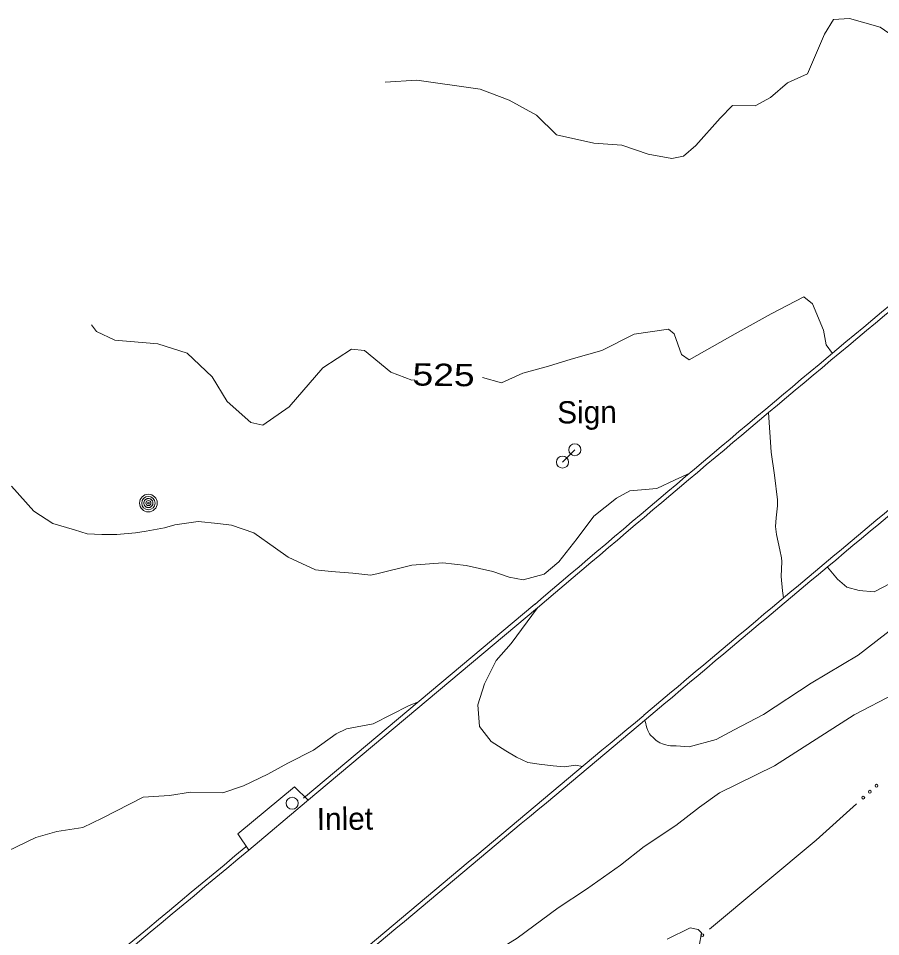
# Model space of a CAD drawing. Extents: x 2361284 to 2366480, y 6976556 to 6985346.
# Drawn here: x 2363734.5 to 2363920.4, y 6978961.5 to 6979159.6 of the extents above; entities that cross this region are included whole.
import ezdxf
from ezdxf.enums import TextEntityAlignment as Align

# ---------------------------------------------------------------- set-up
doc = ezdxf.new("R2010")
doc.units = 0
doc.header["$LTSCALE"] = 1.9
for name, color, linetype, lineweight in [('11', 7, 'Continuous', 13), ('12', 7, 'Continuous', 13), ('13', 7, 'Continuous', 13), ('21', 7, 'Continuous', 13), ('3', 7, 'Continuous', 13), ('4', 7, 'Continuous', 13), ('8', 7, 'Continuous', 13)]:
    doc.layers.add(name, color=color, linetype=linetype, lineweight=lineweight)

msp = doc.modelspace()

# ---------------------------------------------------------------- linework, layer by layer
at = {"layer": '11'}
msp.add_line((2363854.515, 6979066.514), (2363851.86, 6979063.838), dxfattribs=at)
for centre in [(2363854.516, 6979066.515), (2363851.861, 6979063.839), (2363793.558, 6978990.242)]:
    msp.add_circle(centre, 1.3, dxfattribs=at)
at = {"layer": '12'}
for points in [[(2363910.031, 6979087.302), (2363908.673, 6979089.15), (2363908.143, 6979092.315), (2363905.729, 6979098.013), (2363903.884, 6979099.526), (2363896.849, 6979095.838), (2363889.07, 6979091.503), (2363879.153, 6979085.929), (2363877.502, 6979087.039), (2363875.96, 6979091.484), (2363874.719, 6979092.507), (2363867.28, 6979091.436), (2363860.353, 6979087.93), (2363853.719, 6979086.047), (2363848.833, 6979084.53), (2363843.289, 6979083.028), (2363838.668, 6979080.954), (2363834.616, 6979082.125)], [(2363820.01, 6979081.616), (2363819.371, 6979081.51), (2363814.812, 6979083.257), (2363809.152, 6979087.888), (2363806.347, 6979088.217), (2363800.215, 6979084.158), (2363792.894, 6979075.779), (2363787.212, 6979071.805), (2363784.661, 6979072.376), (2363779.563, 6979076.922), (2363776.292, 6979082.251), (2363770.923, 6979087.36), (2363764.598, 6979089.329), (2363755.336, 6979090.109), (2363751.378, 6979092.034), (2363750.285, 6979093.415)], [(2364006.917, 6979087.254), (2364002.301, 6979083.59), (2363993.342, 6979077.165), (2363984.879, 6979072.224), (2363973.527, 6979067.035), (2363963.212, 6979061.187), (2363951.901, 6979055.039), (2363945.722, 6979051.721), (2363936.312, 6979046.26), (2363929.231, 6979041.173), (2363919.061, 6979035.826), (2363915.808, 6979036.115), (2363913.121, 6979036.86), (2363911.124, 6979038.591), (2363908.959, 6979041.21)]]:
    msp.add_lwpolyline(points, dxfattribs=at)
at = {"layer": '13'}
for points in [[(2363925.044, 6979154.439), (2363920.342, 6979157.685), (2363913.744, 6979159.563), (2363910.306, 6979159.319), (2363908.306, 6979156.17), (2363904.667, 6979147.625), (2363900.375, 6979145.684), (2363896.675, 6979142.519), (2363893.423, 6979140.668), (2363888.482, 6979140.761), (2363885.808, 6979138.015), (2363880.633, 6979132.166), (2363877.904, 6979129.87), (2363875.445, 6979129.341), (2363870.34, 6979130.288), (2363864.632, 6979132.194), (2363858.598, 6979132.636), (2363850.569, 6979134.46), (2363846.259, 6979138.679), (2363840.388, 6979141.934), (2363834.115, 6979144.294), (2363820.415, 6979146.231), (2363813.59, 6979145.829)], [(2363899.512, 6979034.55), (2363899.251, 6979036.088), (2363898.978, 6979039.175), (2363899.108, 6979042.367), (2363899.037, 6979043.212), (2363898.74, 6979044.892), (2363897.983, 6979048.238), (2363897.786, 6979049.925), (2363897.889, 6979051.842), (2363898.186, 6979054.401), (2363898.181, 6979055.678), (2363897.59, 6979061.023), (2363896.823, 6979065.996), (2363896.292, 6979074.532)], [(2363879.275, 6979061.469), (2363876.108, 6979060.009), (2363872.197, 6979058.131), (2363866.371, 6979057.676), (2363863.506, 6979056.049), (2363858.613, 6979052.142), (2363855.007, 6979047.347), (2363851.065, 6979042.34), (2363847.93, 6979039.66), (2363843.382, 6979038.477), (2363840.357, 6979039.028), (2363836.805, 6979040.274), (2363831.051, 6979041.539), (2363826.066, 6979042.082), (2363819.36, 6979041.588), (2363812.077, 6979039.829)], [(2363812.077, 6979039.829), (2363810.55, 6979039.464), (2363806.626, 6979039.847), (2363801.993, 6979040.223), (2363798.609, 6979040.621), (2363792.733, 6979043.325), (2363789.954, 6979045.249), (2363785.293, 6979048.545), (2363780.457, 6979050.23), (2363777.563, 6979050.601), (2363773.269, 6979050.99), (2363768.244, 6979050.333), (2363766.04, 6979049.663), (2363762.118, 6979048.905), (2363759.791, 6979048.562), (2363755.764, 6979048.224), (2363752.565, 6979048.203), (2363749.373, 6979048.383), (2363746.674, 6979049.259), (2363741.951, 6979050.563), (2363737.895, 6979053.234), (2363733.074, 6979058.649)], [(2363935.276, 6978967.986), (2363937.324, 6978972.466), (2363940.083, 6978979.962), (2363948.797, 6978994.427), (2363955.37, 6979008.86), (2363961.67, 6979022.47), (2363962.955, 6979028.183), (2363962.514, 6979031.17), (2363961.404, 6979032.578), (2363958.429, 6979033.04), (2363950.784, 6979031.527), (2363940.398, 6979025.697), (2363923.55, 6979013.948), (2363914.703, 6979009.303), (2363897.537, 6978998.299), (2363885.671, 6978992.497)], [(2363856.165, 6978998.145), (2363854.622, 6978998.481), (2363852.295, 6978998.128), (2363849.873, 6978998.325), (2363846.82, 6978998.686), (2363844.357, 6978999.053), (2363841.956, 6979000.2), (2363839.613, 6979001.528), (2363836.503, 6979003.589), (2363833.922, 6979006.805), (2363833.578, 6979011.452), (2363835.045, 6979016.016), (2363837.578, 6979021.021), (2363840.773, 6979024.69), (2363846.489, 6979032.426)], [(2363926.054, 6979030.322), (2363915.62, 6979022.223), (2363905.467, 6979016.176), (2363895.201, 6979009.368), (2363888.852, 6979006.097), (2363884.991, 6979004.03), (2363879.127, 6979002.394), (2363876.333, 6979002.627)], [(2363820.93, 6979012.222), (2363818.649, 6979011.28), (2363815.017, 6979009.426), (2363811.025, 6979007.387), (2363805.295, 6979006.323), (2363803.045, 6979005.232), (2363798.189, 6979001.674), (2363792.635, 6978998.861), (2363788.317, 6978996.53), (2363783.061, 6978994.031), (2363778.605, 6978992.499), (2363771.684, 6978992.613), (2363767.089, 6978991.939), (2363761.423, 6978991.585), (2363752.616, 6978987.031), (2363748.405, 6978985.031), (2363742.842, 6978984.178), (2363738.294, 6978982.825), (2363732.223, 6978979.936)], [(2363876.333, 6979002.627), (2363876.147, 6979002.615), (2363875.774, 6979002.611), (2363875.4, 6979002.629), (2363875.15, 6979002.652), (2363874.653, 6979002.721), (2363874.097, 6979002.832), (2363873.825, 6979002.903), (2363873.422, 6979003.033), (2363873.025, 6979003.197), (2363872.828, 6979003.294), (2363872.636, 6979003.4), (2363872.275, 6979003.631), (2363871.94, 6979003.888), (2363871.725, 6979004.072), (2363871.307, 6979004.469), (2363870.985, 6979004.798), (2363870.834, 6979004.967), (2363870.627, 6979005.231), (2363870.45, 6979005.518), (2363870.375, 6979005.672), (2363870.261, 6979005.944), (2363870.058, 6979006.49), (2363869.885, 6979007.042), (2363869.785, 6979007.414), (2363869.611, 6979008.165)], [(2363885.671, 6978992.497), (2363881.4, 6978989.406), (2363876.317, 6978985.457), (2363869.48, 6978980.951), (2363864.349, 6978976.872), (2363857.057, 6978971.743), (2363850.935, 6978967.684), (2363842.067, 6978961.141), (2363834.501, 6978956.457), (2363825.192, 6978951.049), (2363818.324, 6978946.693), (2363811.338, 6978941.876), (2363803.96, 6978936.386), (2363795.756, 6978930.458), (2363787.675, 6978924.201), (2363775.872, 6978913.937), (2363766.573, 6978904.229), (2363759.651, 6978895.093), (2363749.687, 6978882.797), (2363741.135, 6978873.396), (2363728.274, 6978859.912)], [(2363881.325, 6978959.433), (2363881.808, 6978962.268), (2363881.091, 6978963.032), (2363879.378, 6978963.395), (2363874.421, 6978960.938)]]:
    msp.add_lwpolyline(points, dxfattribs=at)
at = {"layer": '21'}
for p, q in [((2363915.205, 6978990.107), (2363906.559, 6978982.284)), ((2363906.559, 6978982.284), (2363883.531, 6978963.055))]:
    msp.add_line(p, q, dxfattribs=at)
for centre in [(2363919.55, 6978994.028), (2363916.701, 6978991.453), (2363918.126, 6978992.74), (2363881.998, 6978961.772)]:
    msp.add_circle(centre, 0.3, dxfattribs=at)
at = {"layer": '3'}
for p, q in [((2363796.047, 6978991.334), (2363845.873, 6979033.16)), ((2363796.664, 6978990.6), (2363846.489, 6979032.426)), ((2363784.203, 6978980.11), (2363796.664, 6978990.6))]:
    msp.add_line(p, q, dxfattribs=at)
for centre, radius, start, end in [((2370521.864, 6971187.591), 10301.545, 129.50266, 130.39533), ((2370521.864, 6971187.591), 10300.585, 129.50266, 130.39533), ((2373793.157, 6967230.798), 15401.713, 129.53935, 130.11551), ((2373793.157, 6967230.798), 15400.753, 129.53935, 130.11551), ((2311032.305, 7042034.271), 82243.01, 309.87005, 309.97478), ((2311032.306, 7042034.271), 82243.969, 309.87005, 309.97478), ((2391584.712, 6945589.747), 43449.604, 129.78045, 130.03943), ((2391584.712, 6945589.747), 43448.644, 129.78045, 130.03943)]:
    msp.add_arc(centre, radius, start, end, dxfattribs=at)
at = {"layer": '4'}
for radius in [1.9, 1.442, 0.539, 0.192]:
    msp.add_circle((2363762.569, 6979054.999), radius, dxfattribs=at)
for start, end in [(174.71552, 185.96556), (163.46611, 174.71615), (185.96287, 197.21291), (152.21535, 163.46538), (140.96646, 152.21649), (129.71376, 140.96379), (118.46406, 129.71409), (107.21593, 118.46597), (95.96582, 107.21585), (84.71553, 95.96557), (73.46552, 84.71555), (62.21535, 73.46538), (50.96397, 62.214), (39.71588, 50.96591), (28.46656, 39.7166), (17.21479, 28.46483), (5.96345, 17.21348), (343.46611, 354.71615), (354.71553, 5.96557), (197.21479, 208.46483), (208.46822, 219.71826), (219.71376, 230.96379), (230.96397, 242.214), (242.21812, 253.46815), (253.46258, 264.71261), (264.71553, 275.96557), (275.96582, 287.21585), (287.21593, 298.46597), (298.46406, 309.71409), (309.71589, 320.96592), (320.96646, 332.21649), (332.21419, 343.46422)]:
    msp.add_arc((2363762.569, 6979054.999), 0.973, start, end, dxfattribs=at)
at = {"layer": '8'}
msp.add_lwpolyline([(2363797.011, 6978990.893), (2363794.074, 6978993.766), (2363781.84, 6978983.659), (2363784.203, 6978980.11)], dxfattribs=at)

# ---------------------------------------------------------------- texts
at = {"layer": '11'}
msp.add_text('Sign', height=4.799, rotation=0.545, dxfattribs=at).set_placement((2363850.731, 6979072.159))
at = {"layer": '12', "width": 1.25}
msp.add_text(' 525 ', height=4.799, rotation=359.175, dxfattribs=at).set_placement((2363826.182, 6979080.273), align=Align.CENTER)
at = {"layer": '8'}
msp.add_text('Inlet', height=4.799, rotation=0.545, dxfattribs=at).set_placement((2363798.893, 6978984.441))

doc.saveas('drawing.dxf')
